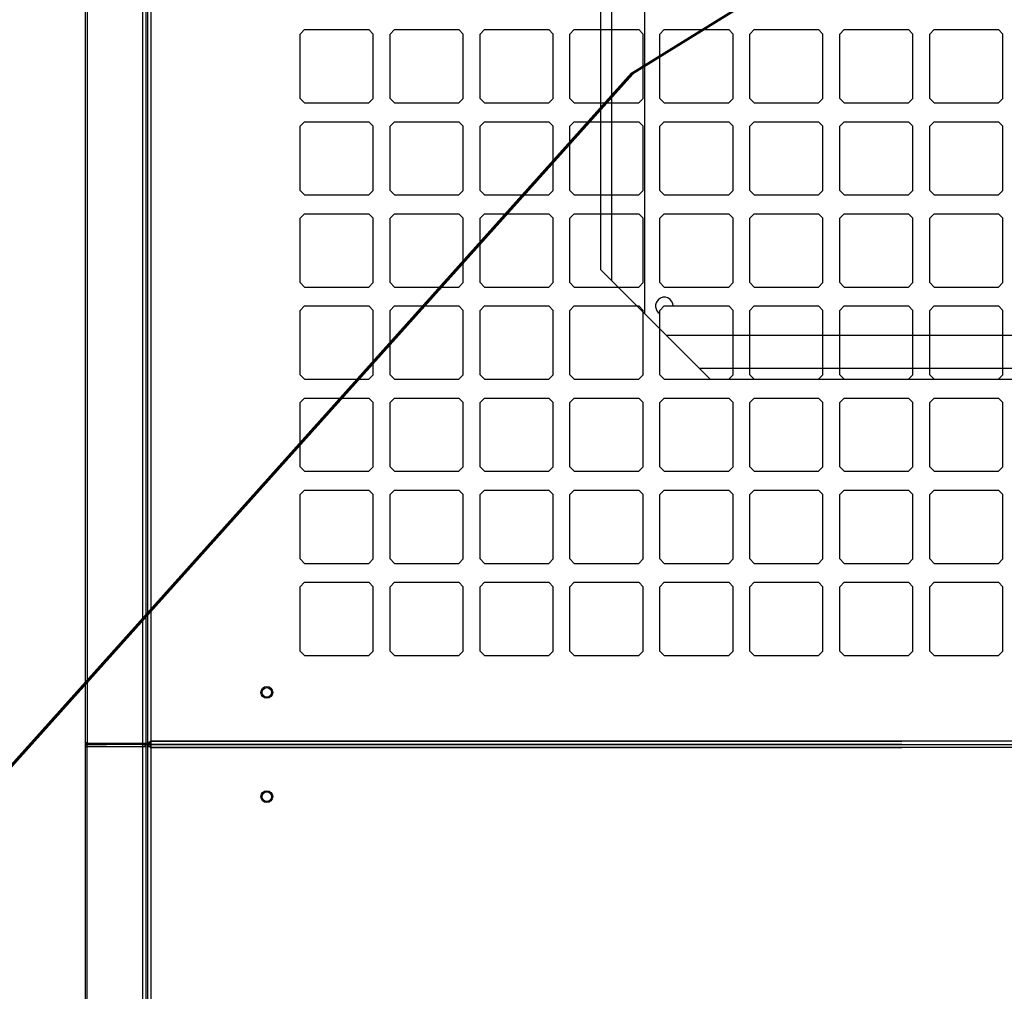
# Model space of a CAD drawing. Header units: millimetres. Extents: x 262469 to 275208, y -32539 to 9411.
# Tile 418 of 428: x 267780.09 to 267781.19, y 7169.92 to 7171. Entities that reach past the tile are written whole.
import ezdxf

# ---------------------------------------------------------------- set-up
doc = ezdxf.new("R2010")
doc.units = ezdxf.units.MM
doc.header["$LTSCALE"] = 100
doc.layers.get('0').update_dxf_attribs({"color": 8})
doc.layers.add('$ IE_OPISY', color=7, linetype='Continuous', lineweight=25)
doc.styles.add('ROMANS', font='romans', dxfattribs={"width": 0.8})

msp = doc.modelspace()

# ---------------------------------------------------------------- linework, layer by layer
for p, q in [((267780.166, 7172.8752), (267780.166, 7170.1968)), ((267780.1637, 7172.8312), (267780.1637, 7170.1972)), ((267780.2279, 7169.3533), (267780.2279, 7172.832)), ((267780.2318, 7170.1964), (267780.2318, 7172.832)), ((267780.2336, 7170.1964), (267780.2336, 7172.8321)), ((267780.2375, 7170.1985), (267780.2375, 7172.8332)), ((267780.7883, 7172.3606), (267780.7883, 7170.6766)), ((267780.7516, 7172.3238), (267780.7516, 7170.7134)), ((267780.7393, 7172.3116), (267780.7393, 7170.7256)), ((267780.4086, 7170.9935), (267780.4037, 7170.9886)), ((267780.4086, 7170.9935), (267780.4805, 7170.9935)), ((267780.4854, 7170.9886), (267780.4805, 7170.9935)), ((267780.509, 7170.9935), (267780.5041, 7170.9886)), ((267780.509, 7170.9935), (267780.5809, 7170.9935)), ((267780.5858, 7170.9886), (267780.5809, 7170.9935)), ((267780.6095, 7170.9935), (267780.6046, 7170.9886)), ((267780.6095, 7170.9935), (267780.6814, 7170.9935)), ((267780.6863, 7170.9886), (267780.6814, 7170.9935)), ((267780.7099, 7170.9935), (267780.705, 7170.9886)), ((267780.7099, 7170.9935), (267780.7818, 7170.9935)), ((267780.7867, 7170.9886), (267780.7818, 7170.9935)), ((267780.8104, 7170.9935), (267780.8055, 7170.9886)), ((267780.8104, 7170.9935), (267780.8823, 7170.9935)), ((267780.8872, 7170.9886), (267780.8823, 7170.9935)), ((267780.9108, 7170.9935), (267780.9059, 7170.9886)), ((267780.9108, 7170.9935), (267780.9827, 7170.9935)), ((267780.9876, 7170.9886), (267780.9827, 7170.9935)), ((267781.0113, 7170.9935), (267781.0064, 7170.9886)), ((267781.0113, 7170.9935), (267781.0832, 7170.9935)), ((267781.0881, 7170.9886), (267781.0832, 7170.9935)), ((267781.1117, 7170.9935), (267781.1068, 7170.9886)), ((267781.1117, 7170.9935), (267781.1836, 7170.9935)), ((267781.1885, 7170.9886), (267781.1836, 7170.9935)), ((267780.4037, 7170.9167), (267780.4037, 7170.9886)), ((267780.4854, 7170.9167), (267780.4854, 7170.9886)), ((267780.5041, 7170.9167), (267780.5041, 7170.9886)), ((267780.5858, 7170.9167), (267780.5858, 7170.9886)), ((267780.6046, 7170.9167), (267780.6046, 7170.9886)), ((267780.6863, 7170.9167), (267780.6863, 7170.9886)), ((267780.705, 7170.9167), (267780.705, 7170.9886)), ((267780.7867, 7170.9167), (267780.7867, 7170.9886)), ((267780.8055, 7170.9167), (267780.8055, 7170.9886)), ((267780.8872, 7170.9167), (267780.8872, 7170.9886)), ((267780.9059, 7170.9167), (267780.9059, 7170.9886)), ((267780.9876, 7170.9167), (267780.9876, 7170.9886)), ((267781.0064, 7170.9167), (267781.0064, 7170.9886)), ((267781.0881, 7170.9167), (267781.0881, 7170.9886)), ((267781.1068, 7170.9167), (267781.1068, 7170.9886)), ((267781.1885, 7170.9167), (267781.1885, 7170.9886)), ((267780.4086, 7170.9118), (267780.4037, 7170.9167)), ((267780.4854, 7170.9167), (267780.4805, 7170.9118)), ((267780.509, 7170.9118), (267780.5041, 7170.9167)), ((267780.5858, 7170.9167), (267780.5809, 7170.9118)), ((267780.6095, 7170.9118), (267780.6046, 7170.9167)), ((267780.6863, 7170.9167), (267780.6814, 7170.9118)), ((267780.7099, 7170.9118), (267780.705, 7170.9167)), ((267780.7867, 7170.9167), (267780.7818, 7170.9118)), ((267780.8104, 7170.9118), (267780.8055, 7170.9167)), ((267780.8872, 7170.9167), (267780.8823, 7170.9118)), ((267780.9108, 7170.9118), (267780.9059, 7170.9167)), ((267780.9876, 7170.9167), (267780.9827, 7170.9118)), ((267781.0113, 7170.9118), (267781.0064, 7170.9167)), ((267781.0881, 7170.9167), (267781.0832, 7170.9118)), ((267781.1117, 7170.9118), (267781.1068, 7170.9167)), ((267781.1885, 7170.9167), (267781.1836, 7170.9118)), ((267780.4086, 7170.9118), (267780.4805, 7170.9118)), ((267780.509, 7170.9118), (267780.5809, 7170.9118)), ((267780.6095, 7170.9118), (267780.6814, 7170.9118)), ((267780.7099, 7170.9118), (267780.7818, 7170.9118)), ((267780.8104, 7170.9118), (267780.8823, 7170.9118)), ((267780.9108, 7170.9118), (267780.9827, 7170.9118)), ((267781.0113, 7170.9118), (267781.0832, 7170.9118)), ((267781.1117, 7170.9118), (267781.1836, 7170.9118)), ((267780.4086, 7170.8906), (267780.4037, 7170.8857)), ((267780.4037, 7170.8138), (267780.4037, 7170.8857)), ((267780.4086, 7170.8906), (267780.4805, 7170.8906)), ((267780.4854, 7170.8857), (267780.4805, 7170.8906)), ((267780.4854, 7170.8138), (267780.4854, 7170.8857)), ((267780.509, 7170.8906), (267780.5041, 7170.8857)), ((267780.5041, 7170.8138), (267780.5041, 7170.8857)), ((267780.509, 7170.8906), (267780.5809, 7170.8906)), ((267780.5858, 7170.8857), (267780.5809, 7170.8906)), ((267780.5858, 7170.8138), (267780.5858, 7170.8857)), ((267780.6095, 7170.8906), (267780.6046, 7170.8857)), ((267780.6046, 7170.8138), (267780.6046, 7170.8857)), ((267780.6095, 7170.8906), (267780.6814, 7170.8906)), ((267780.6863, 7170.8857), (267780.6814, 7170.8906)), ((267780.6863, 7170.8138), (267780.6863, 7170.8857)), ((267780.7099, 7170.8906), (267780.705, 7170.8857)), ((267780.705, 7170.8138), (267780.705, 7170.8857)), ((267780.7099, 7170.8906), (267780.7818, 7170.8906)), ((267780.7867, 7170.8857), (267780.7818, 7170.8906)), ((267780.7867, 7170.8138), (267780.7867, 7170.8857)), ((267780.8104, 7170.8906), (267780.8055, 7170.8857)), ((267780.8055, 7170.8138), (267780.8055, 7170.8857)), ((267780.8104, 7170.8906), (267780.8823, 7170.8906)), ((267780.8872, 7170.8857), (267780.8823, 7170.8906)), ((267780.8872, 7170.8138), (267780.8872, 7170.8857)), ((267780.9108, 7170.8906), (267780.9059, 7170.8857)), ((267780.9059, 7170.8138), (267780.9059, 7170.8857)), ((267780.9108, 7170.8906), (267780.9827, 7170.8906)), ((267780.9876, 7170.8857), (267780.9827, 7170.8906)), ((267780.9876, 7170.8138), (267780.9876, 7170.8857)), ((267781.0113, 7170.8906), (267781.0064, 7170.8857)), ((267781.0064, 7170.8138), (267781.0064, 7170.8857)), ((267781.0113, 7170.8906), (267781.0832, 7170.8906)), ((267781.0881, 7170.8857), (267781.0832, 7170.8906)), ((267781.0881, 7170.8138), (267781.0881, 7170.8857)), ((267781.1117, 7170.8906), (267781.1068, 7170.8857)), ((267781.1068, 7170.8138), (267781.1068, 7170.8857)), ((267781.1117, 7170.8906), (267781.1836, 7170.8906)), ((267781.1885, 7170.8857), (267781.1836, 7170.8906)), ((267781.1885, 7170.8138), (267781.1885, 7170.8857)), ((267780.4086, 7170.8089), (267780.4037, 7170.8138)), ((267780.4086, 7170.8089), (267780.4805, 7170.8089)), ((267780.4854, 7170.8138), (267780.4805, 7170.8089)), ((267780.509, 7170.8089), (267780.5041, 7170.8138)), ((267780.509, 7170.8089), (267780.5809, 7170.8089)), ((267780.5858, 7170.8138), (267780.5809, 7170.8089)), ((267780.6095, 7170.8089), (267780.6046, 7170.8138)), ((267780.6095, 7170.8089), (267780.6814, 7170.8089)), ((267780.6863, 7170.8138), (267780.6814, 7170.8089)), ((267780.7099, 7170.8089), (267780.705, 7170.8138)), ((267780.7099, 7170.8089), (267780.7818, 7170.8089)), ((267780.7867, 7170.8138), (267780.7818, 7170.8089)), ((267780.8104, 7170.8089), (267780.8055, 7170.8138)), ((267780.8104, 7170.8089), (267780.8823, 7170.8089)), ((267780.8872, 7170.8138), (267780.8823, 7170.8089)), ((267780.9108, 7170.8089), (267780.9059, 7170.8138)), ((267780.9108, 7170.8089), (267780.9827, 7170.8089)), ((267780.9876, 7170.8138), (267780.9827, 7170.8089)), ((267781.0113, 7170.8089), (267781.0064, 7170.8138)), ((267781.0113, 7170.8089), (267781.0832, 7170.8089)), ((267781.0881, 7170.8138), (267781.0832, 7170.8089)), ((267781.1117, 7170.8089), (267781.1068, 7170.8138)), ((267781.1117, 7170.8089), (267781.1836, 7170.8089)), ((267781.1885, 7170.8138), (267781.1836, 7170.8089)), ((267780.4086, 7170.7877), (267780.4037, 7170.7828)), ((267780.4086, 7170.7877), (267780.4805, 7170.7877)), ((267780.4854, 7170.7828), (267780.4805, 7170.7877)), ((267780.509, 7170.7877), (267780.5041, 7170.7828)), ((267780.509, 7170.7877), (267780.5809, 7170.7877)), ((267780.5858, 7170.7828), (267780.5809, 7170.7877)), ((267780.6095, 7170.7877), (267780.6046, 7170.7828)), ((267780.6095, 7170.7877), (267780.6814, 7170.7877)), ((267780.6863, 7170.7828), (267780.6814, 7170.7877)), ((267780.7099, 7170.7877), (267780.705, 7170.7828)), ((267780.7099, 7170.7877), (267780.7818, 7170.7877)), ((267780.7867, 7170.7828), (267780.7818, 7170.7877)), ((267780.8104, 7170.7877), (267780.8055, 7170.7828)), ((267780.8104, 7170.7877), (267780.8823, 7170.7877)), ((267780.8872, 7170.7828), (267780.8823, 7170.7877)), ((267780.9108, 7170.7877), (267780.9059, 7170.7828)), ((267780.9108, 7170.7877), (267780.9827, 7170.7877)), ((267780.9876, 7170.7828), (267780.9827, 7170.7877)), ((267781.0113, 7170.7877), (267781.0064, 7170.7828)), ((267781.0113, 7170.7877), (267781.0832, 7170.7877)), ((267781.0881, 7170.7828), (267781.0832, 7170.7877)), ((267781.1117, 7170.7877), (267781.1068, 7170.7828)), ((267781.1117, 7170.7877), (267781.1836, 7170.7877)), ((267781.1885, 7170.7828), (267781.1836, 7170.7877)), ((267780.4037, 7170.7109), (267780.4037, 7170.7828)), ((267780.4854, 7170.7109), (267780.4854, 7170.7828)), ((267780.5041, 7170.7109), (267780.5041, 7170.7828)), ((267780.5858, 7170.7109), (267780.5858, 7170.7828)), ((267780.6046, 7170.7109), (267780.6046, 7170.7828)), ((267780.6863, 7170.7109), (267780.6863, 7170.7828)), ((267780.705, 7170.7109), (267780.705, 7170.7828)), ((267780.7867, 7170.7109), (267780.7867, 7170.7828)), ((267780.8055, 7170.7109), (267780.8055, 7170.7828)), ((267780.8872, 7170.7109), (267780.8872, 7170.7828)), ((267780.9059, 7170.7109), (267780.9059, 7170.7828)), ((267780.9876, 7170.7109), (267780.9876, 7170.7828)), ((267781.0064, 7170.7109), (267781.0064, 7170.7828)), ((267781.0881, 7170.7109), (267781.0881, 7170.7828)), ((267781.1068, 7170.7109), (267781.1068, 7170.7828)), ((267781.1885, 7170.7109), (267781.1885, 7170.7828)), ((267780.7393, 7170.7256), (267780.8618, 7170.6031)), ((267780.4086, 7170.706), (267780.4037, 7170.7109)), ((267780.4854, 7170.7109), (267780.4805, 7170.706)), ((267780.509, 7170.706), (267780.5041, 7170.7109)), ((267780.5858, 7170.7109), (267780.5809, 7170.706)), ((267780.6095, 7170.706), (267780.6046, 7170.7109)), ((267780.6863, 7170.7109), (267780.6814, 7170.706)), ((267780.7099, 7170.706), (267780.705, 7170.7109)), ((267780.7867, 7170.7109), (267780.7818, 7170.706)), ((267780.8104, 7170.706), (267780.8055, 7170.7109)), ((267780.8872, 7170.7109), (267780.8823, 7170.706)), ((267780.9108, 7170.706), (267780.9059, 7170.7109)), ((267780.9876, 7170.7109), (267780.9827, 7170.706)), ((267781.0113, 7170.706), (267781.0064, 7170.7109)), ((267781.0881, 7170.7109), (267781.0832, 7170.706)), ((267781.1117, 7170.706), (267781.1068, 7170.7109)), ((267781.1885, 7170.7109), (267781.1836, 7170.706)), ((267780.4086, 7170.706), (267780.4805, 7170.706)), ((267780.509, 7170.706), (267780.5809, 7170.706)), ((267780.6095, 7170.706), (267780.6814, 7170.706)), ((267780.7099, 7170.706), (267780.7818, 7170.706)), ((267780.8104, 7170.706), (267780.8823, 7170.706)), ((267780.9108, 7170.706), (267780.9827, 7170.706)), ((267781.0113, 7170.706), (267781.0832, 7170.706)), ((267781.1117, 7170.706), (267781.1836, 7170.706)), ((267780.4086, 7170.6848), (267780.4037, 7170.6799)), ((267780.4037, 7170.608), (267780.4037, 7170.6799)), ((267780.4086, 7170.6848), (267780.4805, 7170.6848)), ((267780.4854, 7170.6799), (267780.4805, 7170.6848)), ((267780.4854, 7170.608), (267780.4854, 7170.6799)), ((267780.509, 7170.6848), (267780.5041, 7170.6799)), ((267780.5041, 7170.608), (267780.5041, 7170.6799)), ((267780.509, 7170.6848), (267780.5809, 7170.6848)), ((267780.5858, 7170.6799), (267780.5809, 7170.6848)), ((267780.5858, 7170.608), (267780.5858, 7170.6799)), ((267780.6095, 7170.6848), (267780.6046, 7170.6799)), ((267780.6046, 7170.608), (267780.6046, 7170.6799)), ((267780.6095, 7170.6848), (267780.6814, 7170.6848)), ((267780.6863, 7170.6799), (267780.6814, 7170.6848)), ((267780.6863, 7170.608), (267780.6863, 7170.6799)), ((267780.7099, 7170.6848), (267780.705, 7170.6799)), ((267780.705, 7170.608), (267780.705, 7170.6799)), ((267780.7099, 7170.6848), (267780.7818, 7170.6848)), ((267780.7867, 7170.6799), (267780.7818, 7170.6848)), ((267780.7867, 7170.608), (267780.7867, 7170.6799)), ((267780.8104, 7170.6848), (267780.8055, 7170.6799)), ((267780.8055, 7170.608), (267780.8055, 7170.6799)), ((267780.8104, 7170.6848), (267780.8823, 7170.6848)), ((267780.8872, 7170.6799), (267780.8823, 7170.6848)), ((267780.8872, 7170.608), (267780.8872, 7170.6799)), ((267780.9108, 7170.6848), (267780.9059, 7170.6799)), ((267780.9059, 7170.608), (267780.9059, 7170.6799)), ((267780.9108, 7170.6848), (267780.9827, 7170.6848)), ((267780.9876, 7170.6799), (267780.9827, 7170.6848)), ((267780.9876, 7170.608), (267780.9876, 7170.6799)), ((267781.0113, 7170.6848), (267781.0064, 7170.6799)), ((267781.0064, 7170.608), (267781.0064, 7170.6799)), ((267781.0113, 7170.6848), (267781.0832, 7170.6848)), ((267781.0881, 7170.6799), (267781.0832, 7170.6848)), ((267781.0881, 7170.608), (267781.0881, 7170.6799)), ((267781.1117, 7170.6848), (267781.1068, 7170.6799)), ((267781.1068, 7170.608), (267781.1068, 7170.6799)), ((267781.1117, 7170.6848), (267781.1836, 7170.6848)), ((267781.1885, 7170.6799), (267781.1836, 7170.6848)), ((267781.1885, 7170.608), (267781.1885, 7170.6799)), ((267780.8128, 7170.6521), (267782.5837, 7170.6521)), ((267780.8496, 7170.6154), (267782.5469, 7170.6154)), ((267780.4086, 7170.6031), (267780.4037, 7170.608)), ((267780.4086, 7170.6031), (267780.4805, 7170.6031)), ((267780.4854, 7170.608), (267780.4805, 7170.6031)), ((267780.509, 7170.6031), (267780.5041, 7170.608)), ((267780.509, 7170.6031), (267780.5809, 7170.6031)), ((267780.5858, 7170.608), (267780.5809, 7170.6031)), ((267780.6095, 7170.6031), (267780.6046, 7170.608)), ((267780.6095, 7170.6031), (267780.6814, 7170.6031)), ((267780.6863, 7170.608), (267780.6814, 7170.6031)), ((267780.7099, 7170.6031), (267780.705, 7170.608)), ((267780.7099, 7170.6031), (267780.7818, 7170.6031)), ((267780.7867, 7170.608), (267780.7818, 7170.6031)), ((267780.8104, 7170.6031), (267780.8055, 7170.608)), ((267780.8104, 7170.6031), (267780.8823, 7170.6031)), ((267780.8618, 7170.6031), (267782.5347, 7170.6031)), ((267780.8872, 7170.608), (267780.8823, 7170.6031)), ((267780.9108, 7170.6031), (267780.9059, 7170.608)), ((267780.9108, 7170.6031), (267780.9827, 7170.6031)), ((267780.9876, 7170.608), (267780.9827, 7170.6031)), ((267781.0113, 7170.6031), (267781.0064, 7170.608)), ((267781.0113, 7170.6031), (267781.0832, 7170.6031)), ((267781.0881, 7170.608), (267781.0832, 7170.6031)), ((267781.1117, 7170.6031), (267781.1068, 7170.608)), ((267781.1117, 7170.6031), (267781.1836, 7170.6031)), ((267781.1885, 7170.608), (267781.1836, 7170.6031)), ((267780.4086, 7170.5819), (267780.4037, 7170.577)), ((267780.4037, 7170.5051), (267780.4037, 7170.577)), ((267780.4086, 7170.5819), (267780.4805, 7170.5819)), ((267780.4854, 7170.577), (267780.4805, 7170.5819)), ((267780.4854, 7170.5051), (267780.4854, 7170.577)), ((267780.509, 7170.5819), (267780.5041, 7170.577)), ((267780.5041, 7170.5051), (267780.5041, 7170.577)), ((267780.509, 7170.5819), (267780.5809, 7170.5819)), ((267780.5858, 7170.577), (267780.5809, 7170.5819)), ((267780.5858, 7170.5051), (267780.5858, 7170.577)), ((267780.6095, 7170.5819), (267780.6046, 7170.577)), ((267780.6046, 7170.5051), (267780.6046, 7170.577)), ((267780.6095, 7170.5819), (267780.6814, 7170.5819)), ((267780.6863, 7170.577), (267780.6814, 7170.5819)), ((267780.6863, 7170.5051), (267780.6863, 7170.577)), ((267780.7099, 7170.5819), (267780.705, 7170.577)), ((267780.705, 7170.5051), (267780.705, 7170.577)), ((267780.7099, 7170.5819), (267780.7818, 7170.5819)), ((267780.7867, 7170.577), (267780.7818, 7170.5819)), ((267780.7867, 7170.5051), (267780.7867, 7170.577)), ((267780.8104, 7170.5819), (267780.8055, 7170.577)), ((267780.8055, 7170.5051), (267780.8055, 7170.577)), ((267780.8104, 7170.5819), (267780.8823, 7170.5819)), ((267780.8872, 7170.577), (267780.8823, 7170.5819)), ((267780.8872, 7170.5051), (267780.8872, 7170.577)), ((267780.9108, 7170.5819), (267780.9059, 7170.577)), ((267780.9059, 7170.5051), (267780.9059, 7170.577)), ((267780.9108, 7170.5819), (267780.9827, 7170.5819)), ((267780.9876, 7170.577), (267780.9827, 7170.5819)), ((267780.9876, 7170.5051), (267780.9876, 7170.577)), ((267781.0113, 7170.5819), (267781.0064, 7170.577)), ((267781.0064, 7170.5051), (267781.0064, 7170.577)), ((267781.0113, 7170.5819), (267781.0832, 7170.5819)), ((267781.0881, 7170.577), (267781.0832, 7170.5819)), ((267781.0881, 7170.5051), (267781.0881, 7170.577)), ((267781.1117, 7170.5819), (267781.1068, 7170.577)), ((267781.1068, 7170.5051), (267781.1068, 7170.577)), ((267781.1117, 7170.5819), (267781.1836, 7170.5819)), ((267781.1885, 7170.577), (267781.1836, 7170.5819)), ((267781.1885, 7170.5051), (267781.1885, 7170.577)), ((267780.4086, 7170.5002), (267780.4037, 7170.5051)), ((267780.4086, 7170.5002), (267780.4805, 7170.5002)), ((267780.4854, 7170.5051), (267780.4805, 7170.5002)), ((267780.509, 7170.5002), (267780.5041, 7170.5051)), ((267780.509, 7170.5002), (267780.5809, 7170.5002)), ((267780.5858, 7170.5051), (267780.5809, 7170.5002)), ((267780.6095, 7170.5002), (267780.6046, 7170.5051)), ((267780.6095, 7170.5002), (267780.6814, 7170.5002)), ((267780.6863, 7170.5051), (267780.6814, 7170.5002)), ((267780.7099, 7170.5002), (267780.705, 7170.5051)), ((267780.7099, 7170.5002), (267780.7818, 7170.5002)), ((267780.7867, 7170.5051), (267780.7818, 7170.5002)), ((267780.8104, 7170.5002), (267780.8055, 7170.5051)), ((267780.8104, 7170.5002), (267780.8823, 7170.5002)), ((267780.8872, 7170.5051), (267780.8823, 7170.5002)), ((267780.9108, 7170.5002), (267780.9059, 7170.5051)), ((267780.9108, 7170.5002), (267780.9827, 7170.5002)), ((267780.9876, 7170.5051), (267780.9827, 7170.5002)), ((267781.0113, 7170.5002), (267781.0064, 7170.5051)), ((267781.0113, 7170.5002), (267781.0832, 7170.5002)), ((267781.0881, 7170.5051), (267781.0832, 7170.5002)), ((267781.1117, 7170.5002), (267781.1068, 7170.5051)), ((267781.1117, 7170.5002), (267781.1836, 7170.5002)), ((267781.1885, 7170.5051), (267781.1836, 7170.5002)), ((267780.4086, 7170.479), (267780.4037, 7170.4741)), ((267780.4086, 7170.479), (267780.4805, 7170.479)), ((267780.4854, 7170.4741), (267780.4805, 7170.479)), ((267780.509, 7170.479), (267780.5041, 7170.4741)), ((267780.509, 7170.479), (267780.5809, 7170.479)), ((267780.5858, 7170.4741), (267780.5809, 7170.479)), ((267780.6095, 7170.479), (267780.6046, 7170.4741)), ((267780.6095, 7170.479), (267780.6814, 7170.479)), ((267780.6863, 7170.4741), (267780.6814, 7170.479)), ((267780.7099, 7170.479), (267780.705, 7170.4741)), ((267780.7099, 7170.479), (267780.7818, 7170.479)), ((267780.7867, 7170.4741), (267780.7818, 7170.479)), ((267780.8104, 7170.479), (267780.8055, 7170.4741)), ((267780.8104, 7170.479), (267780.8823, 7170.479)), ((267780.8872, 7170.4741), (267780.8823, 7170.479)), ((267780.9108, 7170.479), (267780.9059, 7170.4741)), ((267780.9108, 7170.479), (267780.9827, 7170.479)), ((267780.9876, 7170.4741), (267780.9827, 7170.479)), ((267781.0113, 7170.479), (267781.0064, 7170.4741)), ((267781.0113, 7170.479), (267781.0832, 7170.479)), ((267781.0881, 7170.4741), (267781.0832, 7170.479)), ((267781.1117, 7170.479), (267781.1068, 7170.4741)), ((267781.1117, 7170.479), (267781.1836, 7170.479)), ((267781.1885, 7170.4741), (267781.1836, 7170.479)), ((267780.4037, 7170.4022), (267780.4037, 7170.4741)), ((267780.4854, 7170.4022), (267780.4854, 7170.4741)), ((267780.5041, 7170.4022), (267780.5041, 7170.4741)), ((267780.5858, 7170.4022), (267780.5858, 7170.4741)), ((267780.6046, 7170.4022), (267780.6046, 7170.4741)), ((267780.6863, 7170.4022), (267780.6863, 7170.4741)), ((267780.705, 7170.4022), (267780.705, 7170.4741)), ((267780.7867, 7170.4022), (267780.7867, 7170.4741)), ((267780.8055, 7170.4022), (267780.8055, 7170.4741)), ((267780.8872, 7170.4022), (267780.8872, 7170.4741)), ((267780.9059, 7170.4022), (267780.9059, 7170.4741)), ((267780.9876, 7170.4022), (267780.9876, 7170.4741)), ((267781.0064, 7170.4022), (267781.0064, 7170.4741)), ((267781.0881, 7170.4022), (267781.0881, 7170.4741)), ((267781.1068, 7170.4022), (267781.1068, 7170.4741)), ((267781.1885, 7170.4022), (267781.1885, 7170.4741)), ((267780.4086, 7170.3973), (267780.4037, 7170.4022)), ((267780.4854, 7170.4022), (267780.4805, 7170.3973)), ((267780.509, 7170.3973), (267780.5041, 7170.4022)), ((267780.5858, 7170.4022), (267780.5809, 7170.3973)), ((267780.6095, 7170.3973), (267780.6046, 7170.4022)), ((267780.6863, 7170.4022), (267780.6814, 7170.3973)), ((267780.7099, 7170.3973), (267780.705, 7170.4022)), ((267780.7867, 7170.4022), (267780.7818, 7170.3973)), ((267780.8104, 7170.3973), (267780.8055, 7170.4022)), ((267780.8872, 7170.4022), (267780.8823, 7170.3973)), ((267780.9108, 7170.3973), (267780.9059, 7170.4022)), ((267780.9876, 7170.4022), (267780.9827, 7170.3973)), ((267781.0113, 7170.3973), (267781.0064, 7170.4022)), ((267781.0881, 7170.4022), (267781.0832, 7170.3973)), ((267781.1117, 7170.3973), (267781.1068, 7170.4022)), ((267781.1885, 7170.4022), (267781.1836, 7170.3973)), ((267780.4086, 7170.3973), (267780.4805, 7170.3973)), ((267780.509, 7170.3973), (267780.5809, 7170.3973)), ((267780.6095, 7170.3973), (267780.6814, 7170.3973)), ((267780.7099, 7170.3973), (267780.7818, 7170.3973)), ((267780.8104, 7170.3973), (267780.8823, 7170.3973)), ((267780.9108, 7170.3973), (267780.9827, 7170.3973)), ((267781.0113, 7170.3973), (267781.0832, 7170.3973)), ((267781.1117, 7170.3973), (267781.1836, 7170.3973)), ((267780.4086, 7170.3761), (267780.4037, 7170.3712)), ((267780.4037, 7170.2993), (267780.4037, 7170.3712)), ((267780.4086, 7170.3761), (267780.4805, 7170.3761)), ((267780.4854, 7170.3712), (267780.4805, 7170.3761)), ((267780.4854, 7170.2993), (267780.4854, 7170.3712)), ((267780.509, 7170.3761), (267780.5041, 7170.3712)), ((267780.5041, 7170.2993), (267780.5041, 7170.3712)), ((267780.509, 7170.3761), (267780.5809, 7170.3761)), ((267780.5858, 7170.3712), (267780.5809, 7170.3761)), ((267780.5858, 7170.2993), (267780.5858, 7170.3712)), ((267780.6095, 7170.3761), (267780.6046, 7170.3712)), ((267780.6046, 7170.2993), (267780.6046, 7170.3712)), ((267780.6095, 7170.3761), (267780.6814, 7170.3761)), ((267780.6863, 7170.3712), (267780.6814, 7170.3761)), ((267780.6863, 7170.2993), (267780.6863, 7170.3712)), ((267780.7099, 7170.3761), (267780.705, 7170.3712)), ((267780.705, 7170.2993), (267780.705, 7170.3712)), ((267780.7099, 7170.3761), (267780.7818, 7170.3761)), ((267780.7867, 7170.3712), (267780.7818, 7170.3761)), ((267780.7867, 7170.2993), (267780.7867, 7170.3712)), ((267780.8104, 7170.3761), (267780.8055, 7170.3712)), ((267780.8055, 7170.2993), (267780.8055, 7170.3712)), ((267780.8104, 7170.3761), (267780.8823, 7170.3761)), ((267780.8872, 7170.3712), (267780.8823, 7170.3761)), ((267780.8872, 7170.2993), (267780.8872, 7170.3712)), ((267780.9108, 7170.3761), (267780.9059, 7170.3712)), ((267780.9059, 7170.2993), (267780.9059, 7170.3712)), ((267780.9108, 7170.3761), (267780.9827, 7170.3761)), ((267780.9876, 7170.3712), (267780.9827, 7170.3761)), ((267780.9876, 7170.2993), (267780.9876, 7170.3712)), ((267781.0113, 7170.3761), (267781.0064, 7170.3712)), ((267781.0064, 7170.2993), (267781.0064, 7170.3712)), ((267781.0113, 7170.3761), (267781.0832, 7170.3761)), ((267781.0881, 7170.3712), (267781.0832, 7170.3761)), ((267781.0881, 7170.2993), (267781.0881, 7170.3712)), ((267781.1117, 7170.3761), (267781.1068, 7170.3712)), ((267781.1068, 7170.2993), (267781.1068, 7170.3712)), ((267781.1117, 7170.3761), (267781.1836, 7170.3761)), ((267781.1885, 7170.3712), (267781.1836, 7170.3761)), ((267781.1885, 7170.2993), (267781.1885, 7170.3712)), ((267780.4086, 7170.2944), (267780.4037, 7170.2993)), ((267780.4086, 7170.2944), (267780.4805, 7170.2944)), ((267780.4854, 7170.2993), (267780.4805, 7170.2944)), ((267780.509, 7170.2944), (267780.5041, 7170.2993)), ((267780.509, 7170.2944), (267780.5809, 7170.2944)), ((267780.5858, 7170.2993), (267780.5809, 7170.2944)), ((267780.6095, 7170.2944), (267780.6046, 7170.2993)), ((267780.6095, 7170.2944), (267780.6814, 7170.2944)), ((267780.6863, 7170.2993), (267780.6814, 7170.2944)), ((267780.7099, 7170.2944), (267780.705, 7170.2993)), ((267780.7099, 7170.2944), (267780.7818, 7170.2944)), ((267780.7867, 7170.2993), (267780.7818, 7170.2944)), ((267780.8104, 7170.2944), (267780.8055, 7170.2993)), ((267780.8104, 7170.2944), (267780.8823, 7170.2944)), ((267780.8872, 7170.2993), (267780.8823, 7170.2944)), ((267780.9108, 7170.2944), (267780.9059, 7170.2993)), ((267780.9108, 7170.2944), (267780.9827, 7170.2944)), ((267780.9876, 7170.2993), (267780.9827, 7170.2944)), ((267781.0113, 7170.2944), (267781.0064, 7170.2993)), ((267781.0113, 7170.2944), (267781.0832, 7170.2944)), ((267781.0881, 7170.2993), (267781.0832, 7170.2944)), ((267781.1117, 7170.2944), (267781.1068, 7170.2993)), ((267781.1117, 7170.2944), (267781.1836, 7170.2944)), ((267781.1885, 7170.2993), (267781.1836, 7170.2944)), ((267780.1637, 7170.1972), (267780.1637, 7168.6821)), ((267780.1643, 7170.1968), (267780.1637, 7170.1972)), ((267780.1643, 7170.1968), (267780.1637, 7170.1972)), ((267780.1637, 7170.1938), (267780.1641, 7170.1938)), ((267780.1637, 7170.1922), (267780.1643, 7170.1922)), ((267780.1641, 7170.1938), (267780.1641, 7170.1944)), ((267780.1641, 7170.1944), (267780.1653, 7170.1944)), ((267780.1642, 7170.1955), (267780.1642, 7170.1955)), ((267780.1642, 7170.1955), (267780.1647, 7170.1949)), ((267780.1653, 7170.1968), (267780.1643, 7170.1968)), ((267780.1653, 7170.1968), (267780.1643, 7170.1968)), ((267780.1643, 7170.1922), (267780.1647, 7170.1928)), ((267780.1647, 7170.1949), (267780.1874, 7170.1949)), ((267780.1647, 7170.1928), (267780.2318, 7170.1928)), ((267780.1658, 7170.1968), (267780.1653, 7170.1968)), ((267780.1653, 7170.1968), (267780.1653, 7170.1964)), ((267780.166, 7170.1968), (267780.1653, 7170.1968)), ((267780.1653, 7170.1968), (267780.1653, 7170.1964)), ((267780.1653, 7170.1964), (267780.2357, 7170.1964)), ((267780.1653, 7170.1944), (267780.1653, 7170.1949)), ((267780.166, 7168.6821), (267780.166, 7170.1968)), ((267781.0756, 7170.1949), (267780.167, 7170.1949)), ((267780.167, 7170.1949), (267780.1676, 7170.1949)), ((267780.2318, 7169.3465), (267780.2318, 7170.1964)), ((267780.2364, 7170.197), (267780.2336, 7170.197)), ((267780.2336, 7169.3452), (267780.2336, 7170.1964)), ((267780.2349, 7170.1964), (267780.2336, 7170.1964)), ((267780.2336, 7170.1928), (267780.2349, 7170.1928)), ((267780.2343, 7170.1922), (267780.2343, 7170.1928)), ((267780.2349, 7170.1922), (267780.2343, 7170.1922)), ((267780.2349, 7170.1976), (267780.2364, 7170.1976)), ((267780.2349, 7170.197), (267780.2349, 7170.1976)), ((267780.2349, 7170.1928), (267780.2349, 7170.197)), ((267780.2349, 7170.1964), (267780.2357, 7170.1964)), ((267780.2349, 7170.1928), (267780.2349, 7170.1922)), ((267780.2349, 7170.1928), (267780.2364, 7170.1928)), ((267780.2364, 7170.1922), (267780.2349, 7170.1922)), ((267780.2357, 7170.1976), (267780.2364, 7170.1985)), ((267780.2357, 7170.1964), (267780.2357, 7170.1976)), ((267780.2357, 7170.1943), (267780.2357, 7170.1955)), ((267780.2357, 7170.1949), (267780.2357, 7170.1955)), ((267780.2357, 7170.1955), (267780.2364, 7170.1955)), ((267780.2357, 7170.1949), (267780.2357, 7170.1943)), ((267780.2357, 7170.1943), (267780.2364, 7170.1943)), ((267780.2364, 7170.1985), (267781.0756, 7170.1985)), ((267780.2364, 7170.1976), (267780.2364, 7170.1985)), ((267780.2364, 7170.1976), (267780.2375, 7170.1985)), ((267780.2364, 7170.1976), (267780.2364, 7170.197)), ((267780.2364, 7170.1956), (267780.2364, 7170.197)), ((267780.2364, 7170.1955), (267780.2364, 7170.1956)), ((267780.2364, 7170.1943), (267780.2364, 7170.1922)), ((267780.2364, 7170.1922), (267780.2364, 7170.1915)), ((267780.2364, 7170.1915), (267781.0756, 7170.1915)), ((267780.2375, 7169.3499), (267780.2375, 7170.1985)), ((267783.1535, 7170.1985), (267780.2375, 7170.1985)), ((267780.2375, 7170.1949), (267783.223, 7170.1949)), ((267783.1536, 7170.1915), (267780.2375, 7170.1915))]:
    msp.add_line(p, q)
for points in [[(267780.2279, 7170.1949), (267780.2298, 7170.1946), (267780.2304, 7170.1941), (267780.2309, 7170.1936), (267780.2318, 7170.1928)], [(267780.2318, 7170.1964), (267780.2329, 7170.195), (267780.2336, 7170.1928)]]:
    msp.add_lwpolyline(points)
for centre, radius in [((267780.3665, 7170.2531), 0.00658), ((267780.3665, 7170.2531), 0.00535), ((267780.3665, 7170.1367), 0.00658), ((267780.3665, 7170.1367), 0.00535)]:
    msp.add_circle(centre, radius)
for centre, radius, start, end in [((267780.8104, 7170.6848), 0.0098, 132.0033, 240), ((267780.8104, 7170.6848), 0.0098, 0, 132.0033), ((267780.1637, 7170.1955), 0.000437, 0, 90)]:
    msp.add_arc(centre, radius, start, end)

# ---------------------------------------------------------------- texts
at = {"layer": '$ IE_OPISY', "color": 7, "lineweight": -2, "style": 'ROMANS', "oblique": 10, "width": 0.8}
msp.add_text('proj. rozdzielnica RG - ADM', height=17.01, dxfattribs=at).set_placement((267724.097, 7160.4147))

doc.saveas('drawing.dxf')
